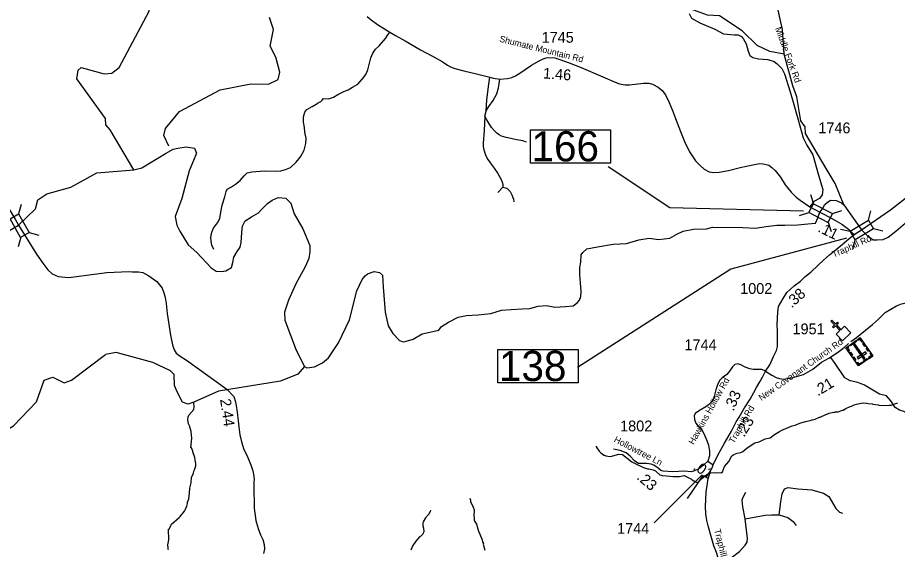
# Model space of a CAD drawing. Extents: x 1248224 to 1454986, y 825081 to 985870.
# Drawn here: x 1372774 to 1382962, y 928641 to 934803 of the extents above; entities that cross this region are included whole.
import ezdxf

# ---------------------------------------------------------------- set-up
doc = ezdxf.new("R2010")
doc.units = 0
for name, color, linetype in [('Exist Cultural Cemetery CELL', 7, 'Continuous'), ('Exist Cultural Church CELL', 7, 'Continuous'), ('Exist Hydrographic Creek Single Shore', 7, 'Continuous'), ('Exist Hydrographic Misc Water Feature', 7, 'Continuous'), ('Exist Hydrographic River Shore', 7, 'Continuous'), ('Exist Road Non-System Type 51', 7, 'Continuous'), ('Exist Road Secondary Mileage Hundredths English Label', 7, 'Continuous'), ('Exist Road Secondary Structure Standard Bridge CELL', 7, 'Continuous'), ('Exist Road Secondary Structure Standard Bridge Number Label', 7, 'Continuous'), ('Exist Road Secondary Type 41 Attributed', 7, 'Continuous'), ('Exist Road Secondary Type 51 Attributed', 7, 'Continuous'), ('Exist Road Secondary Type 51 Label', 7, 'Continuous'), ('Exist Road Secondary Type 51 Number Label', 7, 'Continuous')]:
    doc.layers.add(name, color=color, linetype=linetype)

msp = doc.modelspace()

# ---------------------------------------------------------------- linework, layer by layer
at = {"layer": 'Exist Cultural Cemetery CELL'}
for points in [[(1382676, 930885), (1382513, 930770), (1382366, 930978), (1382529, 931093)], [(1382489, 931050), (1382419, 931001), (1382413, 931011), (1382482, 931060)], [(1382502, 931074), (1382508, 931064), (1382526, 931077), (1382550, 931044), (1382559, 931050), (1382529, 931093)], [(1382393, 930997), (1382400, 930988), (1382382, 930975), (1382405, 930942), (1382396, 930935), (1382366, 930978)], [(1382570, 930846), (1382585, 930857), (1382468, 931022), (1382453, 931011)], [(1382569, 931036), (1382594, 931000), (1382585, 930994), (1382560, 931029)], [(1382608, 930981), (1382633, 930946), (1382624, 930939), (1382599, 930974)], [(1382417, 930925), (1382442, 930890), (1382433, 930883), (1382408, 930919)], [(1382455, 930872), (1382480, 930836), (1382471, 930830), (1382446, 930865)], [(1382603, 930917), (1382593, 930932), (1382496, 930864), (1382507, 930849)], [(1382615, 930842), (1382573, 930812), (1382567, 930822), (1382609, 930852)], [(1382651, 930920), (1382642, 930914), (1382660, 930888), (1382627, 930864), (1382634, 930855), (1382676, 930885)], [(1382488, 930805), (1382498, 930812), (1382516, 930786), (1382549, 930809), (1382556, 930800), (1382513, 930770)]]:
    msp.add_lwpolyline(points, close=True, dxfattribs=at)
at = {"layer": 'Exist Cultural Church CELL'}
msp.add_lwpolyline([(1382254, 931137), (1382296, 931176), (1382244, 931232), (1382220, 931210), (1382209, 931221), (1382233, 931243), (1382192, 931287), (1382203, 931298), (1382244, 931254), (1382268, 931276), (1382279, 931264), (1382255, 931243), (1382307, 931187), (1382349, 931226), (1382422, 931149), (1382327, 931059)], close=True, dxfattribs=at)
at = {"layer": 'Exist Hydrographic Creek Single Shore'}
for points in [[(1381651, 934381), (1381485, 934411), (1381336, 934479), (1381165, 934650), (1380901, 934823), (1380764, 934833), (1380592, 934895), (1380549, 935063), (1380453, 935176), (1380327, 935222)], [(1372784, 932397), (1372981, 932589), (1373010, 932693), (1373112, 932760), (1373389, 932837), (1373693, 933005), (1374121, 933039)], [(1369992, 931575), (1370160, 931625), (1370740, 931853), (1371142, 931917), (1371701, 931955), (1372652, 932320), (1372784, 932397)], [(1370701, 930084), (1370777, 930108), (1371583, 930000), (1372259, 930026), (1372425, 929970), (1372575, 929984), (1372727, 930073), (1372992, 930353), (1373081, 930601), (1373182, 930638), (1373314, 930570), (1373398, 930601), (1373790, 930901)], [(1376097, 930760), (1376020, 930670), (1375818, 930591), (1375099, 930475), (1374813, 930346), (1374748, 930325), (1374682, 930347), (1374623, 930468), (1374592, 930541), (1374586, 930669), (1374545, 930709), (1374338, 930805), (1373916, 930922), (1373790, 930901)]]:
    msp.add_lwpolyline(points, dxfattribs=at)
at = {"layer": 'Exist Hydrographic Misc Water Feature'}
for points in [[(1374524, 933313), (1374468, 933439), (1374487, 933520), (1374649, 933717), (1375121, 933967), (1375473, 934036), (1375681, 934032), (1375791, 934085), (1375809, 934170), (1375763, 934345), (1375699, 934471), (1375736, 934664), (1375689, 934806)], [(1374520, 928638), (1374517, 928646), (1374517, 928670), (1374513, 928678), (1374514, 928694), (1374525, 928753), (1374522, 928874), (1374528, 928877), (1374555, 928933), (1374644, 929012), (1374656, 929023), (1374705, 929086), (1374720, 929109), (1374732, 929141), (1374741, 929173), (1374742, 929189), (1374755, 929228), (1374766, 929291), (1374770, 929351), (1374784, 929411), (1374789, 929476), (1374810, 929523), (1374814, 929547), (1374823, 929563), (1374836, 929610), (1374836, 929642), (1374833, 929651), (1374826, 929707), (1374804, 929771), (1374804, 929779), (1374787, 929818), (1374781, 929820), (1374791, 929931), (1374782, 930006), (1374763, 930072), (1374751, 930097), (1374747, 930145), (1374749, 930177), (1374758, 930195), (1374815, 930263), (1374820, 930295), (1374813, 930346)], [(1381598, 930008), (1381623, 930023), (1381744, 930074), (1381776, 930082), (1381833, 930104), (1381897, 930123), (1381953, 930133), (1381969, 930141), (1381977, 930141), (1382010, 930152), (1382058, 930175), (1382066, 930174), (1382139, 930209), (1382147, 930208), (1382171, 930220), (1382220, 930231), (1382236, 930230), (1382244, 930234), (1382276, 930237), (1382324, 930256), (1382332, 930256), (1382365, 930275), (1382413, 930298), (1382429, 930301), (1382462, 930317), (1382486, 930324), (1382542, 930335), (1382574, 930338), (1382602, 930335), (1382608, 930337), (1382622, 930333), (1382670, 930327), (1382678, 930323), (1382738, 930318), (1382746, 930314), (1382826, 930310), (1382866, 930311), (1382874, 930314), (1382890, 930314), (1382954, 930336), (1382962, 930336)], [(1379470, 929839), (1379481, 929817), (1379510, 929778), (1379528, 929760), (1379563, 929733), (1379571, 929732), (1379587, 929724), (1379607, 929720), (1379639, 929719), (1379736, 929744), (1379779, 929739), (1379886, 929657), (1379933, 929632), (1380020, 929589), (1380068, 929576), (1380082, 929576), (1380135, 929562), (1380159, 929552), (1380173, 929541), (1380210, 929505), (1380238, 929496), (1380286, 929495), (1380365, 929485), (1380437, 929487), (1380494, 929498), (1380577, 929455), (1380585, 929447), (1380624, 929424), (1380648, 929418), (1380664, 929427), (1380697, 929464), (1380754, 929511), (1380786, 929526), (1380803, 929530), (1380835, 929533), (1380851, 929529), (1380876, 929531), (1380921, 929528), (1380935, 929539), (1380960, 929602), (1381008, 929660), (1381043, 929724), (1381068, 929739), (1381108, 929758), (1381148, 929765), (1381173, 929777), (1381222, 929817), (1381311, 929877), (1381359, 929888), (1381432, 929922), (1381488, 929933), (1381539, 929973), (1381598, 930008)], [(1378009, 929235), (1378018, 929211), (1378018, 929195), (1378051, 929130), (1378060, 929098), (1378058, 929026), (1378062, 929010), (1378061, 928978), (1378088, 928933), (1378107, 928866), (1378154, 928752), (1378159, 928728), (1378168, 928711), (1378166, 928703), (1378185, 928631)], [(1377556, 929095), (1377551, 929079), (1377531, 929047), (1377498, 929008), (1377472, 928961), (1377468, 928945), (1377467, 928913), (1377475, 928889), (1377478, 928849), (1377465, 928817), (1377444, 928795), (1377428, 928786), (1377387, 928736), (1377350, 928688), (1377329, 928631)]]:
    msp.add_lwpolyline(points, dxfattribs=at)
at = {"layer": 'Exist Hydrographic River Shore'}
msp.add_line((1374121, 933039), (1373844, 933501), dxfattribs=at)
for points in [[(1381651, 934381), (1381632, 934667), (1381571, 934941), (1381523, 935134), (1381340, 935464), (1381227, 936051), (1381257, 936690), (1381227, 936852), (1381265, 937084), (1381360, 937240), (1381530, 937410), (1381818, 937598), (1381852, 937663), (1381846, 937762), (1381299, 938324), (1381225, 938352), (1380840, 938311), (1380411, 938135), (1380305, 938236), (1380168, 938856), (1380188, 939007), (1380222, 939039), (1380582, 939117), (1380671, 939220)], [(1373866, 934160), (1373951, 934224), (1374298, 934877), (1374292, 935008)], [(1382343, 932635), (1382240, 932882), (1382137, 933053), (1381899, 933460), (1381892, 933536), (1381843, 933609), (1381797, 933886), (1381750, 934012), (1381651, 934381)], [(1373458, 934093), (1373477, 934194), (1373511, 934226), (1373776, 934152), (1373866, 934160)], [(1373844, 933501), (1373797, 933561), (1373790, 933636), (1373458, 934093)], [(1374121, 933039), (1374211, 933061), (1374321, 933129), (1374398, 933176), (1374485, 933227), (1374574, 933277), (1374630, 933291), (1374727, 933305), (1374823, 933291), (1374846, 933234), (1374811, 933147), (1374762, 933028), (1374675, 932708), (1374598, 932497), (1374619, 932397), (1374652, 932329), (1374750, 932170), (1374849, 932083), (1375015, 931904), (1375074, 931867), (1375137, 931860), (1375187, 931869), (1375249, 931909), (1375268, 931965), (1375278, 932026), (1375317, 932092), (1375353, 932144), (1375362, 932198), (1375371, 932313), (1375378, 932386), (1375409, 932449), (1375484, 932494), (1375564, 932541), (1375601, 932583), (1375669, 932649), (1375723, 932689), (1375791, 932719), (1375881, 932712), (1375939, 932653), (1375977, 932531), (1376078, 932355), (1376156, 932161), (1376159, 932088), (1376145, 932013), (1376102, 931917), (1375994, 931720), (1375910, 931529), (1375865, 931392), (1375868, 931298), (1376001, 930948), (1376097, 930760)], [(1382063, 932548), (1382096, 932589), (1382120, 932638), (1382149, 932662), (1382185, 932689), (1382253, 932684), (1382316, 932657), (1382343, 932635)], [(1382343, 932635), (1382545, 932344)], [(1376097, 930760), (1376123, 930744), (1376213, 930756), (1376306, 930803), (1376374, 930862), (1376489, 931035), (1376618, 931303), (1376703, 931636), (1376763, 931769), (1376799, 931811), (1376827, 931833), (1376902, 931861), (1376963, 931851), (1377000, 931819), (1377007, 931680), (1377031, 931389), (1377064, 931232), (1377118, 931142), (1377197, 931060), (1377240, 931048), (1377263, 931051), (1377355, 931079), (1377460, 931138), (1377650, 931182), (1377684, 931223), (1377764, 931274), (1377874, 931331), (1377973, 931352), (1378107, 931361), (1378254, 931375), (1378376, 931415), (1378489, 931422), (1378618, 931427), (1378705, 931434), (1378801, 931460), (1378897, 931467), (1378993, 931448), (1379118, 931455), (1379207, 931464), (1379255, 931499), (1379279, 931530), (1379295, 931570), (1379300, 931629), (1379293, 931730), (1379283, 931823), (1379283, 931906), (1379295, 931971), (1379298, 932056), (1379318, 932083), (1379365, 932123), (1379487, 932148), (1379672, 932179), (1379823, 932184), (1379968, 932228), (1380088, 932247), (1380196, 932233), (1380327, 932249), (1380409, 932292), (1380482, 932329), (1380599, 932350), (1380752, 932355), (1380821, 932374), (1381173, 932371), (1381314, 932364), (1381443, 932381), (1381566, 932400), (1381658, 932397), (1381808, 932402), (1381923, 932412), (1382015, 932423), (1382042, 932484), (1382063, 932548)], [(1382545, 932344), (1382616, 932275), (1382652, 932247), (1382680, 932228), (1382727, 932228), (1382797, 932233), (1382853, 932258), (1382945, 932329), (1383050, 932420)]]:
    msp.add_lwpolyline(points, dxfattribs=at)
at = {"layer": 'Exist Road Non-System Type 51'}
msp.add_line((1378392, 932840), (1378336, 932776), dxfattribs=at)
for points in [[(1376316, 933867), (1376374, 933862), (1376431, 933883), (1376483, 933912), (1376550, 933947), (1376600, 933968), (1376651, 933997), (1376712, 934033), (1376769, 934092), (1376808, 934144), (1376829, 934197), (1376845, 934261), (1376864, 934339), (1376887, 934390), (1376920, 934436), (1376961, 934477), (1377012, 934534), (1377033, 934561), (1377062, 934605), (1377083, 934635)], [(1378201, 933724), (1378208, 933852), (1378230, 934031), (1378243, 934113)], [(1378201, 933724), (1378230, 933773), (1378279, 933842), (1378323, 933919), (1378342, 933988), (1378351, 934034), (1378357, 934091)], [(1375046, 932116), (1375023, 932168), (1375016, 932210), (1375011, 932258), (1375024, 932318), (1375043, 932364), (1375090, 932427), (1375117, 932477), (1375129, 932550), (1375143, 932630), (1375174, 932726), (1375190, 932789), (1375200, 932815), (1375251, 932844), (1375296, 932873), (1375352, 932914), (1375396, 932969), (1375434, 933006), (1375485, 933017), (1375629, 933027), (1375765, 933024), (1375821, 933027), (1375877, 933042), (1375934, 933066), (1375999, 933127), (1376050, 933190), (1376094, 933267), (1376110, 933345), (1376115, 933403), (1376100, 933477), (1376095, 933530), (1376085, 933592), (1376086, 933654), (1376099, 933708), (1376122, 933739), (1376186, 933772), (1376233, 933799), (1376253, 933817), (1376284, 933832), (1376302, 933848), (1376316, 933867)], [(1378183, 933662), (1378199, 933719), (1378201, 933724)], [(1378183, 933662), (1378175, 933495), (1378165, 933350), (1378165, 933310), (1378172, 933270), (1378196, 933201), (1378218, 933161), (1378258, 933106), (1378293, 933059), (1378335, 932998), (1378373, 932926), (1378385, 932898), (1378391, 932870), (1378391, 932855), (1378392, 932840)], [(1378665, 933361), (1378624, 933377), (1378555, 933387), (1378432, 933414), (1378377, 933430), (1378349, 933446), (1378323, 933466), (1378298, 933490), (1378261, 933530), (1378231, 933581), (1378208, 933620), (1378183, 933662)], [(1378392, 932840), (1378440, 932826), (1378476, 932789), (1378496, 932750), (1378516, 932701), (1378521, 932669)], [(1382422, 931051), (1382488, 931098), (1382591, 931180), (1382673, 931248), (1382741, 931310), (1382821, 931386), (1382952, 931464), (1383008, 931487), (1383064, 931497), (1383137, 931507), (1383191, 931523), (1383275, 931565), (1383327, 931608), (1383347, 931622), (1383395, 931639), (1383440, 931663), (1383482, 931687), (1383498, 931693), (1383579, 931735), (1383693, 931751), (1383741, 931743), (1383787, 931717), (1383843, 931663)], [(1383821, 929984), (1383765, 930036), (1383728, 930047), (1383671, 930026), (1383589, 929990), (1383485, 929969), (1383439, 929969), (1383366, 930000), (1383263, 930078), (1383134, 930186), (1383035, 930238), (1382984, 930254), (1382937, 930285), (1382885, 930362), (1382834, 930419), (1382756, 930440), (1382580, 930543), (1382503, 930574), (1382415, 930595), (1382353, 930631), (1382239, 930797), (1382192, 930864)], [(1381592, 929042), (1381613, 929193), (1381629, 929286), (1381654, 929343), (1381696, 929358), (1381810, 929343), (1381970, 929332), (1382063, 929306), (1382104, 929291), (1382166, 929255), (1382249, 929115), (1382291, 929074), (1382327, 929063)], [(1381199, 928996), (1381173, 929136), (1381163, 929213), (1381173, 929239), (1381205, 929306)], [(1381199, 928996), (1381432, 929037), (1381504, 929042), (1381592, 929042)], [(1381592, 929042), (1381691, 929011), (1381753, 928965), (1381789, 928918)], [(1380910, 928447), (1381132, 928618), (1381199, 928691), (1381220, 928727), (1381225, 928768), (1381199, 928996)]]:
    msp.add_lwpolyline(points, dxfattribs=at)
at = {"layer": 'Exist Road Secondary Structure Standard Bridge CELL'}
for p, q in [((1381954, 932755), (1381989, 932647)), ((1372816, 932639), (1372786, 932529)), ((1381829, 932509), (1381936, 932544)), ((1382209, 932534), (1382317, 932569)), ((1382625, 932455), (1382652, 932565)), ((1382158, 932433), (1382193, 932325)), ((1372909, 932314), (1373018, 932284)), ((1382303, 932353), (1382413, 932327)), ((1382684, 932359), (1382794, 932332)), ((1372811, 932258), (1372781, 932149)), ((1382447, 932118), (1382474, 932228))]:
    msp.add_line(p, q, dxfattribs=at)
for points in [[(1381989, 932647), (1382210, 932534), (1382157, 932431), (1381936, 932544)], [(1372786, 932529), (1372909, 932314), (1372809, 932257), (1372686, 932472)], [(1382413, 932327), (1382625, 932456), (1382685, 932357), (1382474, 932228)]]:
    msp.add_lwpolyline(points, close=True, dxfattribs=at)
at = {"layer": 'Exist Road Secondary Structure Standard Bridge Number Label'}
for points in [[(1378712, 933502), (1379641, 933502), (1379641, 933118), (1378712, 933118)], [(1378335, 930957), (1379264, 930957), (1379264, 930573), (1378335, 930573)]]:
    msp.add_lwpolyline(points, close=True, dxfattribs=at)
for points in [[(1381875, 932562), (1380325, 932599), (1379614, 933073)], [(1382371, 932246), (1381034, 931890), (1379257, 930748)]]:
    msp.add_lwpolyline(points, dxfattribs=at)
at = {"layer": 'Exist Road Secondary Type 41 Attributed'}
msp.add_line((1380766, 929665), (1380830, 929623), dxfattribs=at)
for points in [[(1381436, 930707), (1381506, 930662), (1381557, 930634), (1381595, 930620), (1381643, 930612), (1381741, 930628), (1381876, 930667), (1381982, 930730), (1382084, 930809), (1382168, 930857), (1382269, 930924), (1382344, 930982), (1382394, 931027)], [(1381436, 930707), (1381392, 930727), (1381347, 930726), (1381292, 930726), (1381252, 930735), (1381198, 930752), (1381147, 930778), (1381113, 930792), (1381081, 930783), (1381053, 930758), (1381016, 930707), (1380985, 930667), (1380934, 930631), (1380902, 930600), (1380877, 930547), (1380858, 930491), (1380841, 930412), (1380823, 930372), (1380805, 930347), (1380776, 930318), (1380742, 930292), (1380677, 930254), (1380625, 930221), (1380607, 930193), (1380611, 930147), (1380628, 930104), (1380660, 930066), (1380710, 930009), (1380732, 929958), (1380756, 929905), (1380776, 929849), (1380787, 929779), (1380787, 929725), (1380766, 929665)], [(1380766, 929665), (1380717, 929618), (1380662, 929575), (1380611, 929550), (1380573, 929542), (1380492, 929547), (1380363, 929542), (1380251, 929547), (1380224, 929556), (1380192, 929584), (1380141, 929617), (1380111, 929630), (1380056, 929635), (1379965, 929637), (1379943, 929648), (1379917, 929669), (1379869, 929722), (1379820, 929759), (1379752, 929786), (1379673, 929804)]]:
    msp.add_lwpolyline(points, dxfattribs=at)
at = {"layer": 'Exist Road Secondary Type 51 Attributed'}
for points in [[(1380551, 934849), (1380578, 934796), (1380673, 934744), (1380846, 934668), (1380949, 934614), (1381070, 934604), (1381117, 934602), (1381155, 934583), (1381179, 934554), (1381210, 934498), (1381234, 934414), (1381254, 934366), (1381289, 934340), (1381354, 934327), (1381462, 934316), (1381536, 934293), (1381571, 934269), (1381624, 934215), (1381655, 934150), (1381719, 933942), (1381756, 933823), (1381814, 933617), (1381871, 933412), (1381913, 933326), (1381981, 933213), (1382049, 932979), (1382100, 932811), (1382091, 932749), (1382060, 932709), (1381994, 932672), (1381949, 932612)], [(1376820, 934817), (1376869, 934776), (1376943, 934723), (1377083, 934635), (1377148, 934595), (1377262, 934534), (1377439, 934431), (1377580, 934357), (1377692, 934293), (1377751, 934253), (1377785, 934234), (1377837, 934214), (1377940, 934185), (1378089, 934153), (1378243, 934113), (1378284, 934102), (1378357, 934091), (1378447, 934096), (1378496, 934110), (1378540, 934130), (1378601, 934167), (1378726, 934253), (1378815, 934304), (1378858, 934327), (1378893, 934338), (1378926, 934341), (1378994, 934336), (1379053, 934317), (1379161, 934280), (1379298, 934224), (1379551, 934117), (1379695, 934056), (1379744, 934037), (1379808, 934026), (1379858, 934023), (1380022, 934045), (1380084, 934043), (1380127, 934032), (1380190, 933999), (1380236, 933957), (1380275, 933910), (1380320, 933818), (1380359, 933727), (1380393, 933633), (1380449, 933484), (1380495, 933366), (1380554, 933248), (1380625, 933145), (1380678, 933088), (1380724, 933047), (1380781, 933017), (1380836, 933007), (1380898, 933014), (1381007, 933032), (1381142, 933068), (1381287, 933097), (1381365, 933111), (1381406, 933109), (1381442, 933103), (1381471, 933092), (1381507, 933068), (1381548, 933032), (1381607, 932956), (1381663, 932864), (1381731, 932779), (1381788, 932723), (1381835, 932686), (1381949, 932612)], [(1371481, 934636), (1371560, 934578), (1371639, 934503), (1371680, 934451), (1371718, 934404), (1371759, 934332), (1371791, 934255), (1371827, 934148), (1371874, 933997), (1371937, 933882), (1371976, 933794), (1372211, 933406), (1372335, 933216), (1372491, 932905), (1372624, 932674), (1372744, 932469), (1372784, 932397)], [(1382545, 932344), (1382882, 932575), (1383056, 932711)], [(1381949, 932612), (1382063, 932548)], [(1382063, 932548), (1382117, 932521), (1382237, 932457), (1382318, 932411), (1382395, 932352), (1382435, 932315), (1382459, 932289)], [(1372784, 932397), (1372991, 932063), (1373065, 931957), (1373125, 931881), (1373175, 931835), (1373243, 931803), (1373368, 931792), (1373806, 931850), (1374062, 931862), (1374100, 931856), (1374175, 931858), (1374226, 931848), (1374294, 931813), (1374386, 931746), (1374448, 931669), (1374472, 931603), (1374482, 931560), (1374493, 931489), (1374506, 931374), (1374543, 931125), (1374567, 931012), (1374585, 930952), (1374610, 930914), (1374655, 930880), (1374731, 930833), (1375196, 930498), (1375276, 930412), (1375299, 930351), (1375312, 930257), (1375326, 930165), (1375334, 930063), (1375349, 929969), (1375366, 929888), (1375395, 929800), (1375428, 929735), (1375456, 929667), (1375477, 929611), (1375496, 929550), (1375508, 929491), (1375513, 929446), (1375510, 929423), (1375510, 929379), (1375510, 929305), (1375512, 929196), (1375513, 929120), (1375533, 928977), (1375558, 928883), (1375588, 928810), (1375613, 928757), (1375630, 928697), (1375634, 928647), (1375622, 928592)], [(1381436, 930707), (1381484, 930780), (1381528, 930876), (1381560, 930947), (1381572, 930992), (1381573, 931115), (1381574, 931173), (1381571, 931245), (1381573, 931323), (1381576, 931391), (1381585, 931456), (1381637, 931549), (1381683, 931618), (1381766, 931694), (1381838, 931751), (1381893, 931802), (1381958, 931855), (1382045, 931935), (1382107, 931993), (1382176, 932053), (1382251, 932117), (1382321, 932174), (1382400, 932238), (1382459, 932289)], [(1382459, 932289), (1382545, 932344)], [(1380830, 929623), (1380885, 929739), (1380920, 929802), (1380958, 929871), (1381041, 930013), (1381094, 930118), (1381130, 930175), (1381192, 930282), (1381256, 930383), (1381300, 930459), (1381331, 930517), (1381368, 930584), (1381383, 930609), (1381395, 930631), (1381436, 930707)], [(1380912, 927599), (1380956, 927747), (1380976, 927930), (1380965, 928119), (1380960, 928194), (1380947, 928282), (1380934, 928345), (1380914, 928423), (1380892, 928516), (1380868, 928606), (1380835, 928683), (1380806, 928790), (1380770, 928916), (1380753, 928978), (1380745, 929054), (1380739, 929144), (1380742, 929214), (1380747, 929312), (1380757, 929379), (1380766, 929438), (1380773, 929473), (1380798, 929546), (1380815, 929587), (1380830, 929623)]]:
    msp.add_lwpolyline(points, dxfattribs=at)
at = {"layer": 'Exist Road Secondary Type 51 Label'}
msp.add_lwpolyline([(1380532, 929230), (1380713, 929497)], dxfattribs=at)
at = {"layer": 'Exist Road Secondary Type 51 Number Label'}
msp.add_line((1380701, 929505), (1380146, 928950), dxfattribs=at)

# ---------------------------------------------------------------- texts
at = {"layer": 'Exist Road Secondary Mileage Hundredths English Label'}
for s, rotation, p in [('1.46', 355.7787, (1378855, 934099)), ('.11', 333.8566, (1382031, 932328)), ('.38', 42.1829, (1381737, 931432)), ('.21', 31.0716, (1382040, 930413)), ('.33', 66.4345, (1381063, 930236)), ('2.44', 278.3888, (1375118, 930379)), ('.23', 57.9408, (1381185, 929935)), ('.01', 326.7859, (1380585, 929575)), ('.23', 318.8796, (1379935, 929464))]:
    msp.add_text(s, height=125, rotation=rotation, dxfattribs=at).set_placement(p)
at = {"layer": 'Exist Road Secondary Structure Standard Bridge Number Label'}
for s, p in [('166', (1378725, 933137)), ('138', (1378348, 930592))]:
    msp.add_text(s, height=350, dxfattribs=at).set_placement(p)
at = {"layer": 'Exist Road Secondary Type 51 Label'}
for s, rotation, p in [('Middle Fork Rd', 290.2946, (1381543, 934679)), ('Shumate Mountain Rd', 345.8675, (1378348, 934525)), ('Traphill Rd', 23.9502, (1382225, 932021)), ('New Covenant Church Rd', 35.1792, (1381387, 930359)), ('Hawkins Hollow Rd', 61.0747, (1380603, 929849)), ('Traphill Rd', 60.3617, (1381069, 929862)), ('Hollowtree Ln', 332.4792, (1379672, 929891)), ('Traphill Rd', 283.9752, (1380839, 928868))]:
    msp.add_text(s, height=75, rotation=rotation, dxfattribs=at).set_placement(p)
at = {"layer": 'Exist Road Secondary Type 51 Number Label'}
for s, p in [('1745', (1378842, 934512)), ('1746', (1382046, 933463)), ('1002', (1381141, 931602)), ('1951', (1381747, 931134)), ('1744', (1380496, 930949)), ('1802', (1379751, 930009)), ('1744', (1379716, 928822))]:
    msp.add_text(s, height=125, dxfattribs=at).set_placement(p)

doc.saveas('drawing.dxf')
